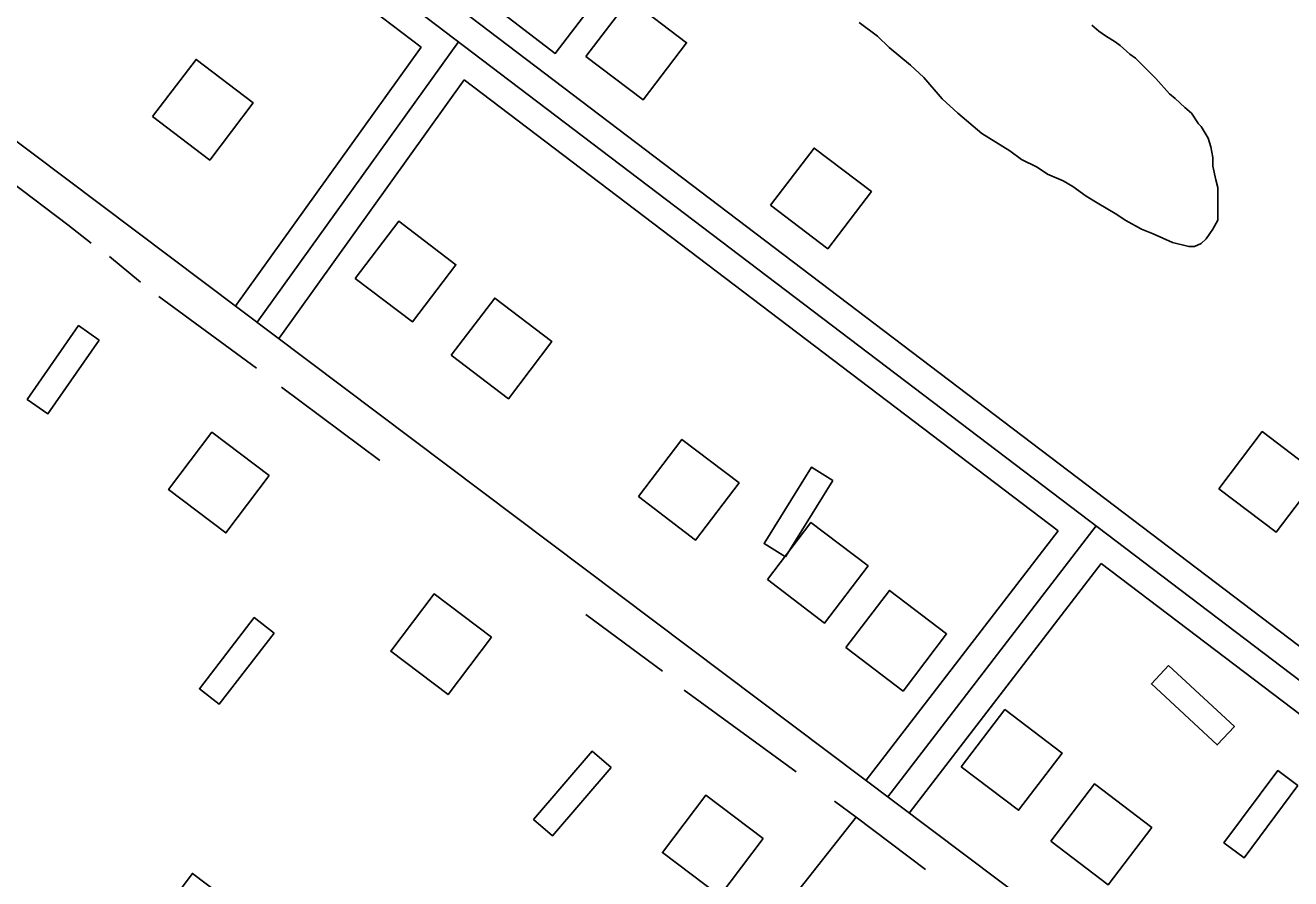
# Model space of a CAD drawing. Extents: x 3324104 to 3361979, y 612876 to 638273.
# Drawn here: x 3352766 to 3353469, y 629279 to 629754 of the extents above; entities that cross this region are included whole.
import ezdxf

# ---------------------------------------------------------------- set-up
doc = ezdxf.new("R2010")
doc.units = 0
for name, color, linetype in [('V-BLDG-OTLN', 7, 'Continuous'), ('V-ROAD-CNTR', 7, 'Continuous'), ('V-SITE-VEGE', 7, 'Continuous'), ('V-TOPO-SHOR', 7, 'Continuous')]:
    doc.layers.add(name, color=color, linetype=linetype)

msp = doc.modelspace()

# ---------------------------------------------------------------- linework, layer by layer
at = {"layer": 'V-BLDG-OTLN'}
for points in [[(3353028.58, 629762.26), (3353060.41, 629738.04), (3353084.64, 629769.87), (3353052.8, 629794.09)], [(3353077.39, 629736.32), (3353109.23, 629712.1), (3353133.45, 629743.93), (3353101.62, 629768.15)], [(3352836.31, 629702.84), (3352868.15, 629678.62), (3352892.37, 629710.45), (3352860.54, 629734.67)], [(3353180.17, 629653.53), (3353212, 629629.3), (3353236.22, 629661.14), (3353204.39, 629685.36)], [(3352949.08, 629612.8), (3352980.91, 629588.58), (3353005.13, 629620.41), (3352973.3, 629644.63)], [(3353002.47, 629569.99), (3353034.3, 629545.77), (3353058.52, 629577.6), (3353026.69, 629601.83)], [(3352806.72, 629578.51), (3352778.15, 629537.48), (3352766.66, 629545.47), (3352795.23, 629586.51)], [(3352901.26, 629503.05), (3352869.34, 629527.16), (3352845.24, 629495.24), (3352877.16, 629471.13)], [(3353429.48, 629495.7), (3353461.31, 629471.48), (3353485.53, 629503.31), (3353453.7, 629527.54)], [(3353106.59, 629491.4), (3353138.42, 629467.18), (3353162.64, 629499.01), (3353130.81, 629523.23)], [(3353214.78, 629500.34), (3353188.4, 629457.87), (3353176.51, 629465.26), (3353202.89, 629507.73)], [(3353178.38, 629445.16), (3353210.21, 629420.94), (3353234.43, 629452.77), (3353202.6, 629477)], [(3353024.91, 629413.12), (3352992.99, 629437.23), (3352968.88, 629405.31), (3353000.8, 629381.2)], [(3353222.05, 629407.36), (3353253.88, 629383.14), (3353278.1, 629414.97), (3353246.27, 629439.2)], [(3352904.04, 629415.44), (3352873.49, 629375.86), (3352862.41, 629384.42), (3352892.96, 629424)], [(3353401.48, 629397.4), (3353438.18, 629363.45), (3353428.67, 629353.17), (3353391.97, 629387.13)], [(3353286.26, 629341.02), (3353318.09, 629316.8), (3353342.31, 629348.63), (3353310.48, 629372.86)], [(3353091.5, 629340.57), (3353058.93, 629302.63), (3353048.31, 629311.74), (3353080.88, 629349.68)], [(3353473.47, 629330.52), (3353443.61, 629290.41), (3353432.38, 629298.77), (3353462.24, 629338.88)], [(3353336.12, 629299.6), (3353367.95, 629275.38), (3353392.17, 629307.21), (3353360.34, 629331.44)], [(3353176.02, 629301.04), (3353144.1, 629325.15), (3353120, 629293.23), (3353151.92, 629269.12)], [(3352834.44, 629249.76), (3352866.36, 629225.66), (3352890.46, 629257.58), (3352858.54, 629281.69)]]:
    msp.add_lwpolyline(points, close=True, dxfattribs=at)
at = {"layer": 'V-ROAD-CNTR'}
for points in [[(3353800.99, 629160.03), (3352276.91, 630317.46)], [(3353791.91, 629148.08), (3352267.83, 630305.51)], [(3352021.67, 630244.33), (3352651.58, 629771.2), (3353683.7, 628994.41), (3353943.47, 628801.21), (3354006.8, 628745.31), (3354059.13, 628688.89), (3354091.22, 628651.6), (3354110.9, 628626.34), (3354134.31, 628589.86), (3354154.41, 628550.8), (3354177.81, 628494.14), (3354235.96, 628339.12), (3354477.5, 627603.75), (3354685.07, 626987.37), (3354756.4, 626784.52), (3354958.97, 626210.08), (3355169.51, 625581.39), (3355397.29, 624912.68), (3355884.24, 623441.76)], [(3352985.83, 629741.41), (3352641.53, 630002.88)], [(3353006.52, 629744.53), (3352894.53, 629588.35)], [(3352985.83, 629741.41), (3352882.34, 629597.09)], [(3353009.73, 629723.26), (3352906.72, 629579.61)], [(3353340.13, 629472.35), (3353009.73, 629723.26)], [(3353233.4, 629333.51), (3353340.13, 629472.35)], [(3353245.29, 629324.36), (3353361.22, 629475.17)], [(3353257.18, 629315.22), (3353364.02, 629454.2)], [(3353782.84, 629136.14), (3353364.02, 629454.2)]]:
    msp.add_lwpolyline(points, dxfattribs=at)
at = {"layer": 'V-SITE-VEGE'}
for p, q in [((3353239.62, 629747.67), (3353229.4, 629755.19)), ((3353358.95, 629753.66), (3353362.72, 629750.44)), ((3353362.72, 629750.44), (3353366.48, 629747.75)), ((3353246.08, 629741.22), (3353239.62, 629747.67)), ((3353366.48, 629747.75), (3353371.86, 629744.53)), ((3353371.86, 629744.53), (3353374.55, 629742.38)), ((3353257.91, 629731.55), (3353246.08, 629741.22)), ((3353374.55, 629742.38), (3353379.93, 629737.55)), ((3353379.93, 629737.55), (3353383.16, 629735.4)), ((3353265.44, 629724.57), (3353257.91, 629731.55)), ((3353383.16, 629735.4), (3353394.45, 629724.12)), ((3353275.66, 629712.75), (3353265.44, 629724.57)), ((3353394.45, 629724.12), (3353401.98, 629715.52)), ((3353401.98, 629715.52), (3353405.21, 629712.83)), ((3353284.26, 629704.7), (3353275.66, 629712.75)), ((3353405.21, 629712.83), (3353410.59, 629708)), ((3353410.59, 629708), (3353414.35, 629704.78)), ((3353297.71, 629693.41), (3353284.26, 629704.7)), ((3353414.35, 629704.78), (3353418.12, 629698.86)), ((3353418.12, 629698.86), (3353419.73, 629697.25)), ((3353419.73, 629697.25), (3353423.5, 629690.81)), ((3353313.31, 629683.75), (3353297.71, 629693.41)), ((3353423.5, 629690.81), (3353425.12, 629685.97)), ((3353319.76, 629678.91), (3353313.31, 629683.75)), ((3353425.12, 629685.97), (3353426.2, 629680.05)), ((3353426.2, 629680.05), (3353426.2, 629675.22)), ((3353328.36, 629674.62), (3353319.76, 629678.91)), ((3353334.28, 629670.86), (3353328.36, 629674.62)), ((3353426.2, 629675.22), (3353427.82, 629667.69)), ((3353342.88, 629667.1), (3353334.28, 629670.86)), ((3353348.26, 629663.88), (3353342.88, 629667.1)), ((3353427.82, 629667.69), (3353428.9, 629663.39)), ((3353355.79, 629658.51), (3353348.26, 629663.88)), ((3353362.78, 629654.21), (3353355.79, 629658.51)), ((3353428.9, 629663.39), (3353428.91, 629645.12)), ((3353371.92, 629648.84), (3353362.78, 629654.21)), ((3353377.84, 629645.08), (3353371.92, 629648.84)), ((3353386.44, 629640.25), (3353377.84, 629645.08)), ((3353428.91, 629645.12), (3353426.22, 629640.27)), ((3353392.89, 629637.57), (3353386.44, 629640.25)), ((3353403.65, 629632.74), (3353392.89, 629637.57)), ((3353426.22, 629640.27), (3353422.46, 629634.9)), ((3353412.79, 629630.59), (3353403.65, 629632.74)), ((3353416.01, 629630.59), (3353412.79, 629630.59)), ((3353419.77, 629632.21), (3353416.01, 629630.59)), ((3353422.46, 629634.9), (3353419.77, 629632.21))]:
    msp.add_line(p, q, dxfattribs=at)
at = {"layer": 'V-TOPO-SHOR'}
for p, q in [((3352812.42, 629625.03), (3352829.6, 629610.66)), ((3352839.81, 629602.78), (3352894.1, 629562.92)), ((3352908.02, 629552.26), (3352962.78, 629511.48)), ((3353077.41, 629425.74), (3353120.1, 629394.23)), ((3353132.17, 629383.56), (3353194.36, 629338.15)), ((3353215.7, 629321.93), (3353227.8, 629313.02))]:
    msp.add_line(p, q, dxfattribs=at)
for points in [[(3352718.68, 629695.94), (3352789.22, 629642.64), (3352802.21, 629632.45)], [(3352990.96, 629010.9), (3353054.92, 629093.51), (3353148.08, 629211.85), (3353227.8, 629313.02), (3353266.32, 629283.82)]]:
    msp.add_lwpolyline(points, dxfattribs=at)

doc.saveas('drawing.dxf')
